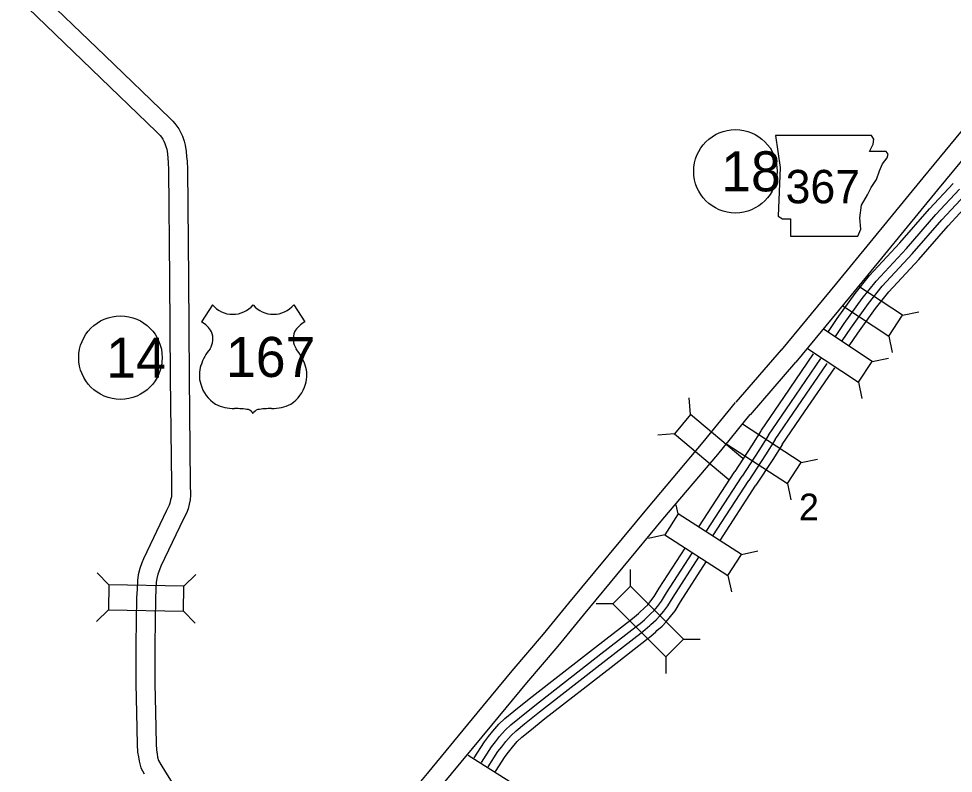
# Model space of a CAD drawing. Extents: x -939622 to -934222, y 1383701 to 1385301.
# Drawn here: x -936266.13 to -936221.76, y 1384597.13 to 1384632.94 of the extents above; entities that cross this region are included whole.
import ezdxf

# ---------------------------------------------------------------- set-up
doc = ezdxf.new("R2010")
doc.units = 0
for name, color, linetype in [('10', 7, 'Continuous'), ('15', 7, 'Continuous'), ('20', 7, 'Continuous'), ('21', 7, 'Continuous'), ('22', 7, 'Continuous'), ('27', 7, 'Continuous')]:
    doc.layers.add(name, color=color, linetype=linetype)

msp = doc.modelspace()

# ---------------------------------------------------------------- linework, layer by layer
at = {"layer": '10'}
for points in [[(-936217.984, 1384631.713), (-936223.214, 1384625.396), (-936227.301, 1384620.396), (-936229.934, 1384617.215)], [(-936217.282, 1384631.15), (-936222.519, 1384624.824), (-936226.606, 1384619.825), (-936229.241, 1384616.641)], [(-936229.927, 1384617.223), (-936232.09, 1384614.735)], [(-936229.248, 1384616.633), (-936231.411, 1384614.144)], [(-936255.588, 1384587.43), (-936252.854, 1384589.807), (-936252.786, 1384589.872), (-936252.688, 1384589.972), (-936252.524, 1384590.157), (-936252.341, 1384590.374), (-936252.019, 1384590.757), (-936246.73, 1384597.125), (-936244.361, 1384599.985), (-936242.696, 1384601.993), (-936241.219, 1384603.738), (-936240.009, 1384605.209), (-936236.235, 1384609.758), (-936233.636, 1384612.838), (-936232.1, 1384614.724)], [(-936253.883, 1384587.72), (-936252.25, 1384589.14), (-936252.154, 1384589.23), (-936252.029, 1384589.359), (-936251.843, 1384589.568), (-936251.653, 1384589.794), (-936251.328, 1384590.18), (-936246.037, 1384596.55), (-936243.668, 1384599.411), (-936242.007, 1384601.415), (-936240.528, 1384603.161), (-936239.315, 1384604.636), (-936235.544, 1384609.181), (-936232.943, 1384612.263), (-936231.402, 1384614.155)]]:
    msp.add_lwpolyline(points, dxfattribs=at)
at = {"layer": '15'}
for points in [[(-936265.474, 1384634.497), (-936262.047, 1384631.197), (-936258.955, 1384628.216), (-936258.811, 1384628.072), (-936258.71, 1384627.961), (-936258.623, 1384627.839), (-936258.531, 1384627.708), (-936258.442, 1384627.554), (-936258.352, 1384627.368), (-936258.272, 1384627.133), (-936258.222, 1384626.935), (-936258.173, 1384626.636), (-936258.158, 1384626.402), (-936258.134, 1384626.182), (-936258.12, 1384625.796), (-936258.063, 1384620.592), (-936258.033, 1384615.927)], [(-936266.128, 1384633.878), (-936262.672, 1384630.549), (-936259.586, 1384627.574), (-936259.462, 1384627.45), (-936259.411, 1384627.394), (-936259.357, 1384627.32), (-936259.291, 1384627.224), (-936259.238, 1384627.133), (-936259.186, 1384627.026), (-936259.136, 1384626.877), (-936259.104, 1384626.752), (-936259.068, 1384626.534), (-936259.055, 1384626.323), (-936259.032, 1384626.116), (-936259.019, 1384625.774), (-936258.963, 1384620.585), (-936258.933, 1384615.921)], [(-936227.691, 1384618.091), (-936227.28, 1384618.708), (-936226.414, 1384619.904), (-936225.742, 1384620.757), (-936224.298, 1384622.31), (-936222.892, 1384623.919), (-936221.773, 1384625.125)], [(-936227.348, 1384617.862), (-936226.941, 1384618.472), (-936226.085, 1384619.655), (-936225.428, 1384620.489), (-936223.992, 1384622.034), (-936222.585, 1384623.643), (-936221.471, 1384624.845)], [(-936227.034, 1384617.658), (-936226.633, 1384618.258), (-936225.785, 1384619.429), (-936225.143, 1384620.245), (-936223.713, 1384621.783), (-936222.307, 1384623.392), (-936221.196, 1384624.59)], [(-936226.701, 1384617.413), (-936226.294, 1384618.023), (-936225.456, 1384619.18), (-936224.83, 1384619.976), (-936223.407, 1384621.507), (-936222, 1384623.116), (-936220.894, 1384624.31)], [(-936230.876, 1384613.411), (-936229.811, 1384614.958), (-936228.399, 1384617.03)], [(-936230.536, 1384613.177), (-936229.471, 1384614.725), (-936228.049, 1384616.811)], [(-936230.227, 1384612.965), (-936229.161, 1384614.513), (-936227.756, 1384616.575)], [(-936229.887, 1384612.731), (-936228.821, 1384614.28), (-936227.394, 1384616.374)], [(-936258.933, 1384615.92), (-936258.882, 1384610.831), (-936258.873, 1384610.351), (-936258.882, 1384610.249), (-936258.915, 1384610.103), (-936258.95, 1384609.949), (-936258.988, 1384609.857), (-936259.12, 1384609.596), (-936260.203, 1384607.313), (-936260.283, 1384607.11), (-936260.383, 1384606.843), (-936260.461, 1384606.539), (-936260.495, 1384606.281), (-936260.512, 1384605.866), (-936260.529, 1384605.46), (-936260.564, 1384603.236), (-936260.573, 1384601.378), (-936260.536, 1384600.001), (-936260.5, 1384598.493), (-936260.484, 1384598.136), (-936260.447, 1384597.903), (-936260.414, 1384597.697), (-936260.324, 1384597.389), (-936260.166, 1384597.097)], [(-936258.033, 1384615.929), (-936257.982, 1384610.844), (-936257.972, 1384610.32), (-936257.991, 1384610.108), (-936258.038, 1384609.903), (-936258.089, 1384609.675), (-936258.17, 1384609.481), (-936258.312, 1384609.2), (-936259.377, 1384606.954), (-936259.443, 1384606.787), (-936259.523, 1384606.573), (-936259.576, 1384606.368), (-936259.597, 1384606.204), (-936259.613, 1384605.829), (-936259.629, 1384605.434), (-936259.664, 1384603.227), (-936259.673, 1384601.388), (-936259.637, 1384600.023), (-936259.6, 1384598.524), (-936259.587, 1384598.226), (-936259.559, 1384598.045), (-936259.535, 1384597.897), (-936259.487, 1384597.733), (-936259.385, 1384597.545), (-936259.166, 1384597.186), (-936258.885, 1384596.758)], [(-936230.887, 1384613.393), (-936231.344, 1384612.676), (-936232.137, 1384611.457)], [(-936230.539, 1384613.172), (-936230.997, 1384612.452), (-936231.792, 1384611.232)], [(-936230.223, 1384612.97), (-936230.682, 1384612.249), (-936231.477, 1384611.027)], [(-936229.875, 1384612.749), (-936230.335, 1384612.026), (-936231.132, 1384610.802)], [(-936233.847, 1384608.82), (-936232.138, 1384611.456)], [(-936233.492, 1384608.61), (-936231.792, 1384611.231)], [(-936233.182, 1384608.399), (-936231.477, 1384611.027)], [(-936232.833, 1384608.178), (-936231.131, 1384610.803)], [(-936244.507, 1384597.859), (-936244.019, 1384598.618), (-936243.822, 1384598.87), (-936243.616, 1384599.132), (-936243.33, 1384599.459), (-936243.044, 1384599.735), (-936242.617, 1384600.082), (-936241.891, 1384600.668), (-936238.741, 1384603.119), (-936237.067, 1384604.417), (-936236.894, 1384604.553), (-936236.706, 1384604.717), (-936236.66, 1384604.762), (-936236.416, 1384604.988), (-936236.27, 1384605.13), (-936236.125, 1384605.305), (-936235.962, 1384605.524), (-936235.719, 1384605.907), (-936234.492, 1384607.82)], [(-936244.159, 1384597.637), (-936243.683, 1384598.378), (-936243.497, 1384598.616), (-936243.299, 1384598.869), (-936243.031, 1384599.174), (-936242.77, 1384599.426), (-936242.358, 1384599.761), (-936241.635, 1384600.344), (-936238.488, 1384602.794), (-936236.813, 1384604.092), (-936236.631, 1384604.235), (-936236.425, 1384604.414), (-936236.374, 1384604.465), (-936236.133, 1384604.689), (-936235.966, 1384604.85), (-936235.801, 1384605.051), (-936235.622, 1384605.29), (-936235.372, 1384605.685), (-936234.157, 1384607.579)], [(-936243.847, 1384597.429), (-936243.377, 1384598.161), (-936243.202, 1384598.385), (-936243.01, 1384598.629), (-936242.759, 1384598.915), (-936242.521, 1384599.146), (-936242.122, 1384599.47), (-936241.402, 1384600.05), (-936238.258, 1384602.497), (-936236.582, 1384603.797), (-936236.392, 1384603.946), (-936236.169, 1384604.14), (-936236.115, 1384604.194), (-936235.875, 1384604.416), (-936235.69, 1384604.595), (-936235.506, 1384604.819), (-936235.313, 1384605.077), (-936235.055, 1384605.484), (-936233.838, 1384607.381)], [(-936243.496, 1384597.213), (-936243.04, 1384597.922), (-936242.877, 1384598.13), (-936242.692, 1384598.366), (-936242.46, 1384598.631), (-936242.247, 1384598.837), (-936241.862, 1384599.149), (-936241.146, 1384599.727), (-936238.005, 1384602.172), (-936236.328, 1384603.472), (-936236.129, 1384603.628), (-936235.888, 1384603.837), (-936235.829, 1384603.897), (-936235.591, 1384604.117), (-936235.386, 1384604.315), (-936235.181, 1384604.564), (-936234.973, 1384604.843), (-936234.708, 1384605.262), (-936233.491, 1384607.158)]]:
    msp.add_lwpolyline(points, dxfattribs=at)
at = {"layer": '20'}
for p, q in [((-936224.17, 1384618.869), (-936226.255, 1384620.237)), ((-936227.01, 1384619.311), (-936224.822, 1384617.875)), ((-936224.822, 1384617.875), (-936224.17, 1384618.869)), ((-936224.17, 1384618.869), (-936223.395, 1384619.03)), ((-936225.609, 1384616.677), (-936227.928, 1384618.203)), ((-936224.822, 1384617.875), (-936224.661, 1384617.1)), ((-936228.689, 1384617.282), (-936226.262, 1384615.685)), ((-936226.262, 1384615.685), (-936225.609, 1384616.677)), ((-936225.609, 1384616.677), (-936224.834, 1384616.837)), ((-936226.262, 1384615.685), (-936226.102, 1384614.909)), ((-936234.234, 1384614.152), (-936234.301, 1384614.941)), ((-936234.234, 1384614.152), (-936235, 1384613.244)), ((-936231.758, 1384612.063), (-936234.234, 1384614.152)), ((-936228.987, 1384611.879), (-936231.773, 1384613.693)), ((-936235, 1384613.244), (-936235.789, 1384613.177)), ((-936235, 1384613.244), (-936232.422, 1384611.069)), ((-936232.51, 1384612.755), (-936229.635, 1384610.883)), ((-936229.635, 1384610.883), (-936228.987, 1384611.879)), ((-936228.987, 1384611.879), (-936228.212, 1384612.042)), ((-936229.635, 1384610.883), (-936229.472, 1384610.108)), ((-936234.822, 1384609.443), (-936234.915, 1384609.869)), ((-936234.822, 1384609.443), (-936235.464, 1384608.443)), ((-936231.822, 1384607.518), (-936234.822, 1384609.443)), ((-936235.464, 1384608.443), (-936236.237, 1384608.275)), ((-936235.464, 1384608.443), (-936232.464, 1384606.519)), ((-936232.464, 1384606.519), (-936231.822, 1384607.518)), ((-936231.822, 1384607.518), (-936231.049, 1384607.687)), ((-936261.851, 1384606.069), (-936262.403, 1384606.638)), ((-936258.288, 1384606.013), (-936257.719, 1384606.564)), ((-936237.082, 1384606.011), (-936237.08, 1384606.803)), ((-936232.464, 1384606.519), (-936232.295, 1384605.745)), ((-936237.923, 1384605.172), (-936238.715, 1384605.174)), ((-936261.87, 1384604.881), (-936262.439, 1384604.33)), ((-936258.307, 1384604.825), (-936257.755, 1384604.256)), ((-936234.566, 1384603.487), (-936233.774, 1384603.486)), ((-936235.407, 1384602.648), (-936235.408, 1384601.856)), ((-936242.506, 1384596.525), (-936244.795, 1384597.971))]:
    msp.add_line(p, q, dxfattribs=at)
for points in [[(-936261.87, 1384604.881), (-936258.307, 1384604.825), (-936258.288, 1384606.013), (-936261.851, 1384606.069)], [(-936237.923, 1384605.172), (-936235.407, 1384602.648), (-936234.566, 1384603.487), (-936237.082, 1384606.011)]]:
    msp.add_lwpolyline(points, close=True, dxfattribs=at)
at = {"layer": '21'}
msp.add_lwpolyline([(-936230.208, 1384627.397), (-936229.979, 1384625.874), (-936230.081, 1384623.565), (-936229.878, 1384623.438), (-936229.497, 1384623.438), (-936229.497, 1384622.626), (-936226.3, 1384622.626), (-936226.147, 1384622.956), (-936226.198, 1384623.489), (-936226.122, 1384624.098), (-936225.843, 1384624.58), (-936225.665, 1384624.935), (-936225.411, 1384625.316), (-936225.259, 1384625.722), (-936225.132, 1384626.052), (-936224.904, 1384626.331), (-936224.853, 1384626.509), (-936224.955, 1384626.636), (-936225.741, 1384626.636), (-936225.564, 1384626.991), (-936225.538, 1384627.219), (-936225.644, 1384627.395)], close=True, dxfattribs=at)
at = {"layer": '22'}
for p, q in [((-936256.932, 1384619.361), (-936257.451, 1384618.558)), ((-936253.071, 1384619.361), (-936252.552, 1384618.558))]:
    msp.add_line(p, q, dxfattribs=at)
for centre, radius, start, end in [((-936255.965, 1384620.175), 1.264, 220.075, 319.6701), ((-936254.038, 1384620.175), 1.264, 220.3299, 319.925), ((-936258.129, 1384617.392), 1.349, 30.7809, 59.9883), ((-936251.873, 1384617.392), 1.349, 120.0117, 149.2191), ((-936257.833, 1384617.748), 0.925, 328.8105, 21.2108), ((-936252.17, 1384617.748), 0.925, 158.7892, 211.1895), ((-936255.414, 1384615.853), 2.157, 138.9565, 162.6913), ((-936254.588, 1384615.853), 2.157, 17.3087, 41.0435), ((-936256.127, 1384616.029), 1.426, 160.9576, 197.3819), ((-936253.876, 1384616.029), 1.426, 342.6181, 19.0424), ((-936255.894, 1384616.033), 1.65, 195.1074, 237.1312), ((-936254.108, 1384616.033), 1.65, 302.8688, 344.8926), ((-936255.864, 1384616.553), 2.118, 244.0771, 269.5779), ((-936255.815, 1384610.555), 3.88, 81.1942, 90.9539), ((-936255.33, 1384614.034), 0.372, 28.0342, 72.9864), ((-936254.673, 1384614.034), 0.372, 107.0136, 151.9658), ((-936254.188, 1384610.555), 3.88, 89.0461, 98.8058), ((-936254.139, 1384616.553), 2.118, 270.4221, 295.9229)]:
    msp.add_arc(centre, radius, start, end, dxfattribs=at)
at = {"layer": '27'}
for centre in [(-936232.106, 1384625.699), (-936261.296, 1384616.856)]:
    msp.add_circle(centre, 1.98, dxfattribs=at)

# ---------------------------------------------------------------- texts
at = {"layer": '20'}
msp.add_text('2', height=1.267, dxfattribs=at).set_placement((-936229.088, 1384609.134))
at = {"layer": '21'}
msp.add_text('367', height=1.584, dxfattribs=at).set_placement((-936229.723, 1384624.181))
at = {"layer": '22'}
msp.add_text('167', height=1.9008, dxfattribs=at).set_placement((-936256.287, 1384615.937))
at = {"layer": '27'}
for s, p in [('18', (-936232.779, 1384624.748)), ('14', (-936261.97, 1384615.906))]:
    msp.add_text(s, height=1.9008, dxfattribs=at).set_placement(p)

doc.saveas('drawing.dxf')
